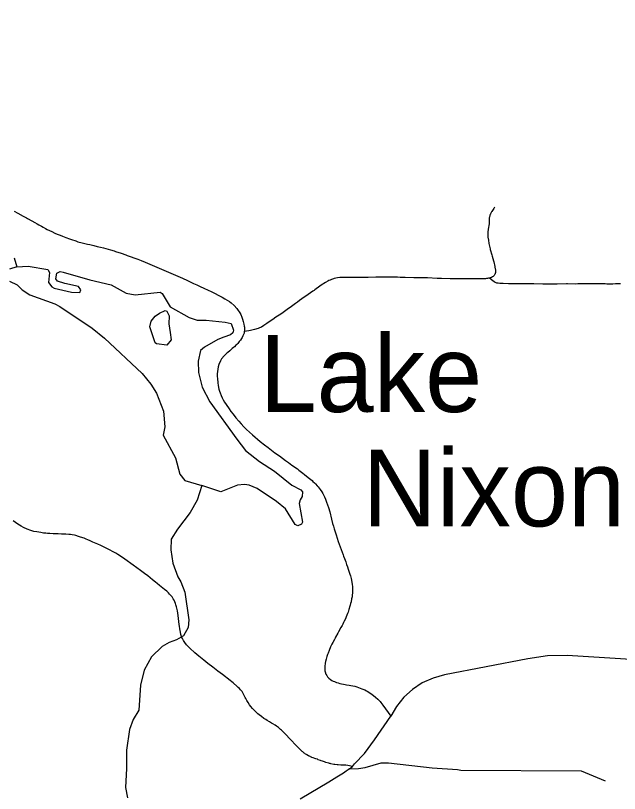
# Model space of a CAD drawing. Extents: x -19 to 366, y -4 to 359.
# Drawn here: x 145.88 to 146.509, y 188.692 to 189.502 of the extents above; entities that cross this region are included whole.
import ezdxf

# ---------------------------------------------------------------- set-up
doc = ezdxf.new("R2010")
doc.units = 0
for name, color, linetype in [('Level 31', 7, 'Continuous'), ('Level 32', 7, 'Continuous'), ('Level 35', 7, 'Continuous'), ('Level 60', 7, 'Continuous')]:
    doc.layers.add(name, color=color, linetype=linetype)

msp = doc.modelspace()

# ---------------------------------------------------------------- linework, layer by layer
at = {"layer": 'Level 31'}
for points in [[(145.87908, 189.29821), (145.8826, 189.29624), (145.8884, 189.29297), (145.8917, 189.2912), (145.89295, 189.29054), (145.8974, 189.28815), (145.90041, 189.28648), (145.90273, 189.28517), (145.90472, 189.2841), (145.90728, 189.2827), (145.90921, 189.28155), (145.91152, 189.28024), (145.9133, 189.27932), (145.91568, 189.27817), (145.91806, 189.27701), (145.92135, 189.27535), (145.92377, 189.27433), (145.92679, 189.27316), (145.92931, 189.27219), (145.93283, 189.27088), (145.93652, 189.26961), (145.93963, 189.26852), (145.94195, 189.26768), (145.94307, 189.26727), (145.94532, 189.26648), (145.94979, 189.26524), (145.95249, 189.26461), (145.9553, 189.26408), (145.95782, 189.2635), (145.96195, 189.26243), (145.96541, 189.26168), (145.96899, 189.2609), (145.97202, 189.26007), (145.97937, 189.25799), (145.98325, 189.25683), (145.98454, 189.25645), (145.9903, 189.25453), (145.99525, 189.25286), (145.99679, 189.25231), (146.00761, 189.24817), (146.01121, 189.24681), (146.01548, 189.24507), (146.0202, 189.24314), (146.02735, 189.24009), (146.05418, 189.22839), (146.05938, 189.22609), (146.06289, 189.22446), (146.06578, 189.223), (146.06911, 189.22148), (146.0725, 189.22002), (146.07641, 189.21827), (146.08085, 189.21614), (146.08393, 189.21457), (146.08684, 189.21312), (146.09266, 189.21025), (146.09562, 189.20868), (146.09827, 189.20717), (146.10073, 189.20575), (146.10321, 189.20419), (146.10505, 189.20284), (146.10803, 189.20011), (146.11082, 189.19689), (146.11159, 189.19589), (146.11394, 189.19243), (146.11489, 189.19057), (146.11602, 189.18778), (146.11667, 189.18581), (146.11738, 189.1835), (146.11796, 189.1806), (146.11854, 189.1787), (146.11881, 189.17751), (146.11891, 189.17448), (146.11864, 189.17301)], [(146.37394, 189.22861), (146.37361, 189.22853), (146.37279, 189.22839), (146.37189, 189.22822), (146.37081, 189.22808), (146.36965, 189.22801), (146.36241, 189.22792), (146.36011, 189.22788), (146.35836, 189.22784), (146.34979, 189.22774), (146.34659, 189.22774), (146.34346, 189.22775), (146.33622, 189.22781), (146.33311, 189.22785), (146.32401, 189.22811), (146.3195, 189.22828), (146.30947, 189.22875), (146.30774, 189.22879), (146.29824, 189.2289), (146.29523, 189.22895), (146.28627, 189.22924), (146.28421, 189.2293), (146.28087, 189.2294), (146.27831, 189.22947), (146.27603, 189.2295), (146.26341, 189.22963), (146.25985, 189.22964), (146.25803, 189.22961), (146.25571, 189.22955), (146.2475, 189.22927), (146.24499, 189.22926), (146.23554, 189.22933), (146.23244, 189.22933), (146.22533, 189.22938), (146.22464, 189.22937), (146.22303, 189.22936), (146.22183, 189.22932), (146.21908, 189.22914), (146.21823, 189.22906), (146.21573, 189.22877), (146.2138, 189.22849), (146.21234, 189.22815), (146.21159, 189.22793), (146.21046, 189.22757), (146.20946, 189.22723), (146.20798, 189.2266), (146.20677, 189.22607), (146.20562, 189.22547), (146.20318, 189.22406), (146.19865, 189.22112), (146.19716, 189.22013), (146.19579, 189.2192), (146.19336, 189.21741), (146.19223, 189.21655), (146.19125, 189.21583), (146.18991, 189.21484), (146.18253, 189.20972), (146.18095, 189.20868), (146.17618, 189.20525), (146.17404, 189.2037), (146.17205, 189.20226), (146.17043, 189.20102), (146.16626, 189.19801), (146.16449, 189.1968), (146.16178, 189.1949), (146.15892, 189.19285), (146.15654, 189.19115), (146.15162, 189.18781), (146.14839, 189.18563), (146.14669, 189.18451), (146.1421, 189.18137), (146.1391, 189.17934), (146.13655, 189.17767), (146.13435, 189.17667), (146.1329, 189.17621), (146.12907, 189.17508), (146.12505, 189.17421), (146.12324, 189.17376), (146.11864, 189.17301)], [(146.11864, 189.17301), (146.11831, 189.17139), (146.11772, 189.16983), (146.11698, 189.16832), (146.11622, 189.16687), (146.11557, 189.16566), (146.11464, 189.16414), (146.11318, 189.16243), (146.1117, 189.16053), (146.11082, 189.15958), (146.10995, 189.15874), (146.10827, 189.1572), (146.10732, 189.15633), (146.1061, 189.15524), (146.10342, 189.15291), (146.10151, 189.15128), (146.10054, 189.15045), (146.09904, 189.14905), (146.0975, 189.1475), (146.09498, 189.14442), (146.09372, 189.14236), (146.09212, 189.13875), (146.09146, 189.13621), (146.091, 189.13362), (146.09071, 189.13144), (146.09052, 189.12903), (146.09048, 189.12627), (146.09055, 189.12395), (146.09093, 189.11939), (146.09127, 189.11669), (146.09197, 189.11312), (146.09267, 189.11104), (146.09336, 189.10926), (146.09446, 189.10651), (146.09558, 189.10389), (146.09657, 189.10183), (146.09809, 189.09926), (146.09967, 189.09689), (146.10284, 189.09231), (146.10474, 189.08969), (146.10687, 189.08678), (146.10982, 189.08312), (146.11291, 189.07954), (146.11536, 189.0769), (146.11829, 189.07383), (146.12103, 189.07109), (146.1239, 189.06832), (146.12719, 189.06541), (146.13514, 189.05846), (146.13951, 189.05502), (146.14329, 189.05209), (146.15041, 189.04675), (146.1553, 189.04341), (146.16162, 189.03875), (146.16457, 189.03658), (146.16644, 189.03523), (146.16828, 189.03389), (146.17387, 189.02987), (146.17542, 189.0287), (146.17959, 189.02551), (146.18136, 189.02414), (146.18519, 189.02112), (146.1865, 189.02008), (146.1892, 189.01779), (146.1901, 189.01695), (146.19168, 189.01539), (146.19276, 189.01427), (146.19457, 189.01221), (146.1955, 189.01118), (146.19769, 189.00846), (146.19925, 189.0062), (146.20035, 189.00439), (146.20112, 189.00302), (146.20209, 189.00094), (146.20313, 188.99838), (146.20436, 188.99521), (146.20621, 188.98969), (146.20753, 188.98524), (146.20952, 188.97744), (146.21061, 188.97324), (146.21141, 188.97043), (146.21232, 188.96749), (146.21332, 188.96437), (146.21436, 188.96122), (146.21538, 188.95796), (146.21646, 188.95438), (146.21742, 188.95154), (146.21838, 188.94884), (146.21943, 188.94601), (146.22154, 188.94049), (146.22208, 188.93903), (146.22296, 188.93658), (146.22358, 188.93486), (146.22418, 188.93299), (146.22506, 188.93032), (146.22601, 188.92788), (146.22694, 188.92549), (146.22757, 188.92348), (146.22849, 188.9204), (146.22907, 188.91842)], [(146.22907, 188.91842), (146.22976, 188.91589), (146.23022, 188.91406), (146.23069, 188.91163), (146.23095, 188.90993), (146.23125, 188.90719), (146.23137, 188.90557), (146.23133, 188.90203), (146.23125, 188.9007), (146.23102, 188.89828), (146.23079, 188.89655), (146.23042, 188.89445), (146.2298, 188.89162), (146.22935, 188.8898), (146.22891, 188.88798), (146.22865, 188.88707), (146.22753, 188.88336), (146.22669, 188.88084), (146.22616, 188.87945), (146.22479, 188.876), (146.22386, 188.8738), (146.22268, 188.87131), (146.22199, 188.86988), (146.22114, 188.86821), (146.22047, 188.86694), (146.21921, 188.86462), (146.21683, 188.86038), (146.21607, 188.85899), (146.21375, 188.85472), (146.21315, 188.85365), (146.21238, 188.85231), (146.21065, 188.84916), (146.2098, 188.84754), (146.20933, 188.84655), (146.20851, 188.84481), (146.20688, 188.84076), (146.20583, 188.83791), (146.20537, 188.8366), (146.20467, 188.8345), (146.20388, 188.83177), (146.20326, 188.82935), (146.20293, 188.82772), (146.20275, 188.82665), (146.20253, 188.82525), (146.20241, 188.82398), (146.20231, 188.82237), (146.20236, 188.82077), (146.20249, 188.81965), (146.20271, 188.81864), (146.20363, 188.81618), (146.20448, 188.81469), (146.2054, 188.81346), (146.20679, 188.81193), (146.2084, 188.81059), (146.20987, 188.80964), (146.21107, 188.80894), (146.21249, 188.80839), (146.21469, 188.80763), (146.21622, 188.80712), (146.21827, 188.80655), (146.2238, 188.80546), (146.22521, 188.80521), (146.22778, 188.80479), (146.22961, 188.80445), (146.23168, 188.804), (146.23369, 188.80355), (146.23593, 188.80291), (146.23758, 188.80237), (146.23924, 188.80177), (146.24108, 188.80105), (146.24403, 188.79971), (146.24574, 188.79884), (146.24721, 188.79806), (146.24875, 188.79716), (146.25032, 188.79614), (146.25323, 188.79393), (146.25534, 188.79221), (146.25773, 188.79001), (146.26005, 188.78755), (146.26074, 188.78665), (146.26303, 188.78377), (146.27123, 188.77238)], [(147.20047, 188.71754), (147.19058, 188.72388), (147.18386, 188.72776), (147.17937, 188.72974), (147.17054, 188.73268), (147.12122, 188.74664), (147.02627, 188.77423), (146.91565, 188.79888), (146.80926, 188.81333), (146.45502, 188.83554), (146.43426, 188.83529), (146.41372, 188.83218), (146.32703, 188.81535), (146.31516, 188.81217), (146.30394, 188.80714), (146.29368, 188.80037), (146.28464, 188.79206), (146.27702, 188.7824), (146.27123, 188.77238)], [(146.22816, 188.71767), (146.23126, 188.72006), (146.23337, 188.72295), (146.24392, 188.73372), (146.25428, 188.74763), (146.27123, 188.77238)], [(146.22816, 188.71767), (146.2267, 188.71656), (146.22482, 188.7152), (146.22192, 188.71322), (146.21832, 188.7109), (146.21485, 188.70877), (146.20657, 188.70378), (146.17672, 188.68589)], [(146.22816, 188.71767), (146.23743, 188.71794), (146.24446, 188.7191), (146.26101, 188.72371), (146.26876, 188.72371), (146.31419, 188.71859), (146.34081, 188.71704), (146.34413, 188.71608)], [(146.34413, 188.71608), (146.46927, 188.71542), (146.49426, 188.70516)]]:
    msp.add_lwpolyline(points, dxfattribs=at)
at = {"layer": 'Level 32'}
for points in [[(146.37924, 189.30254), (146.37843, 189.3012), (146.37651, 189.29811), (146.3761, 189.2975), (146.37524, 189.29605), (146.37497, 189.29556), (146.37486, 189.29533), (146.37466, 189.2949), (146.37431, 189.29403), (146.3742, 189.29373), (146.37382, 189.29208), (146.37375, 189.29141), (146.3737, 189.2906), (146.37367, 189.28991), (146.37364, 189.28621), (146.37363, 189.28581), (146.37351, 189.28496), (146.37265, 189.27963), (146.37253, 189.27888), (146.37228, 189.27714), (146.37225, 189.27636), (146.37224, 189.27535), (146.37224, 189.27454), (146.37229, 189.27346), (146.37235, 189.27231), (146.3724, 189.27139), (146.37281, 189.26812), (146.37296, 189.26698), (146.37319, 189.26559), (146.37337, 189.26452), (146.37362, 189.26326), (146.37452, 189.25915), (146.37471, 189.25841), (146.37628, 189.25267), (146.37662, 189.25158), (146.3781, 189.24646), (146.37836, 189.24549), (146.37885, 189.24365), (146.37912, 189.24245), (146.37953, 189.24064), (146.37965, 189.23986), (146.38019, 189.2367), (146.38027, 189.23557), (146.38024, 189.23512), (146.3801, 189.23414), (146.38002, 189.23379), (146.37978, 189.23298), (146.37958, 189.23255), (146.37925, 189.23187), (146.3789, 189.2314), (146.37842, 189.23081), (146.37764, 189.23019), (146.37713, 189.22983), (146.37605, 189.22925), (146.37563, 189.22906), (146.37481, 189.2288), (146.37394, 189.22861)], [(146.51056, 189.22261), (146.5058, 189.22253), (146.50519, 189.22251), (146.50251, 189.22244), (146.50161, 189.22244), (146.49766, 189.22242), (146.49624, 189.22246), (146.49429, 189.2225), (146.49337, 189.22251), (146.4888, 189.22255), (146.48802, 189.22255), (146.48394, 189.22256), (146.48293, 189.22255), (146.47355, 189.22256), (146.47213, 189.22255), (146.46666, 189.22247), (146.46604, 189.22247), (146.46401, 189.22246), (146.45536, 189.22254), (146.45403, 189.22255), (146.44444, 189.22246), (146.44342, 189.22246), (146.43975, 189.22245), (146.43791, 189.22244), (146.43495, 189.2224), (146.43291, 189.22239), (146.43068, 189.22239), (146.42957, 189.2224), (146.42009, 189.22252), (146.41877, 189.22255), (146.40858, 189.22273), (146.40775, 189.22273), (146.39546, 189.22276), (146.3938, 189.22277), (146.38828, 189.22281), (146.38759, 189.22282), (146.38596, 189.22291), (146.38484, 189.223), (146.38292, 189.22316), (146.3823, 189.22321), (146.38149, 189.22337), (146.3802, 189.22386), (146.37981, 189.22405), (146.37865, 189.22472), (146.37836, 189.22493), (146.37747, 189.22563), (146.37715, 189.22591), (146.37684, 189.22612), (146.37662, 189.2263), (146.37394, 189.22861)], [(146.05111, 188.86613), (146.05094, 188.86786), (146.05054, 188.87107), (146.05016, 188.87404), (146.04974, 188.8772), (146.04905, 188.88207), (146.04844, 188.88482), (146.04809, 188.88623), (146.04743, 188.88847), (146.047, 188.88959), (146.04618, 188.89156), (146.04542, 188.89317), (146.04465, 188.89462), (146.04335, 188.89663), (146.04266, 188.89756), (146.04151, 188.89894), (146.04085, 188.89965), (146.03963, 188.90089), (146.03783, 188.90254), (146.03559, 188.90448), (146.03217, 188.90715), (146.03025, 188.90863), (146.02788, 188.91051), (146.02596, 188.91206), (146.02307, 188.91447), (146.02074, 188.91638), (146.018, 188.91855), (146.01473, 188.92102), (146.01066, 188.92396), (146.00664, 188.92688), (146.00296, 188.92956), (145.99427, 188.93594), (145.99173, 188.93768), (145.98707, 188.94075), (145.98499, 188.94209), (145.9826, 188.94339), (145.97762, 188.94599), (145.9746, 188.9475), (145.96933, 188.95), (145.96621, 188.95143), (145.961, 188.9538), (145.95817, 188.95504), (145.95577, 188.95608), (145.95378, 188.95689), (145.9517, 188.95768), (145.94794, 188.95899), (145.94581, 188.95969), (145.94314, 188.96042), (145.94166, 188.96077), (145.93932, 188.96121), (145.93761, 188.96147), (145.93602, 188.96165), (145.93284, 188.96191), (145.92828, 188.96212), (145.92463, 188.96229), (145.91949, 188.96245), (145.91607, 188.96261), (145.91382, 188.96275), (145.91192, 188.96292), (145.90938, 188.96316), (145.90662, 188.96357), (145.90452, 188.9639), (145.90257, 188.96423), (145.89959, 188.96484), (145.89644, 188.96572), (145.89239, 188.96718), (145.88877, 188.96885), (145.88634, 188.97021), (145.88455, 188.97125), (145.88288, 188.97236), (145.87795, 188.97577)], [(146.23126, 188.72006), (146.22649, 188.72108), (146.2244, 188.72138), (146.2221, 188.72154), (146.22025, 188.72152), (146.21902, 188.72155), (146.21631, 188.72171), (146.21527, 188.7218), (146.21282, 188.72212), (146.21177, 188.72227), (146.20884, 188.72289), (146.20803, 188.72306), (146.20727, 188.72326), (146.20669, 188.72342), (146.20368, 188.72427), (146.20289, 188.72451), (146.20196, 188.72481), (146.2, 188.72548), (146.19868, 188.72594), (146.19792, 188.72624), (146.19569, 188.72712), (146.19473, 188.7275), (146.19317, 188.72811), (146.19209, 188.7285), (146.19023, 188.72912), (146.18905, 188.72956), (146.18855, 188.72976), (146.18769, 188.73012), (146.18709, 188.73038), (146.18656, 188.73063), (146.18606, 188.73087), (146.18536, 188.73122), (146.1837, 188.73215), (146.18331, 188.73239), (146.18239, 188.73298), (146.18179, 188.7334), (146.18099, 188.73397), (146.18036, 188.73445), (146.17944, 188.7352), (146.17883, 188.73575), (146.17817, 188.73634), (146.17359, 188.74078), (146.17204, 188.74243), (146.16742, 188.74746), (146.16612, 188.74885), (146.16194, 188.7533), (146.16013, 188.75517), (146.15876, 188.75653), (146.15737, 188.75782), (146.15643, 188.75864), (146.15523, 188.75965), (146.15422, 188.76047), (146.15221, 188.76193), (146.15061, 188.763), (146.14841, 188.76443), (146.14709, 188.7652), (146.1447, 188.76664), (146.14255, 188.76795), (146.14115, 188.76882), (146.13908, 188.77016), (146.13637, 188.77211), (146.13416, 188.77379), (146.1328, 188.77487), (146.13137, 188.77614), (146.12912, 188.77832), (146.12707, 188.78055), (146.12544, 188.78254), (146.12411, 188.78427), (146.1226, 188.78655), (146.12128, 188.78872), (146.12013, 188.79088), (146.11952, 188.79203), (146.1175, 188.79621), (146.11629, 188.79797), (146.11471, 188.79996), (146.11344, 188.80138), (146.11239, 188.80246), (146.11132, 188.80343), (146.10697, 188.80719), (146.10558, 188.80831), (146.10394, 188.80958), (146.09596, 188.81566), (146.09111, 188.81946), (146.08593, 188.82333), (146.08067, 188.82742), (146.07657, 188.83065), (146.07118, 188.83497), (146.06724, 188.83833), (146.06203, 188.84323), (146.06003, 188.84515), (146.05839, 188.84686), (146.05657, 188.84915), (146.05528, 188.85113), (146.0541, 188.8533), (146.05365, 188.85421), (146.05297, 188.85638), (146.05264, 188.85763), (146.05208, 188.86004), (146.05146, 188.86321), (146.05111, 188.86613)]]:
    msp.add_lwpolyline(points, dxfattribs=at)
at = {"layer": 'Level 35'}
for points in [[(145.87881, 189.24974), (145.8817, 189.24045), (145.87393, 189.23776)], [(145.8817, 189.24045), (145.89365, 189.24088), (145.91415, 189.23755), (145.91568, 189.23451), (145.91459, 189.22407), (145.91802, 189.21953), (145.9205, 189.21821), (145.93854, 189.21411), (145.94746, 189.21377), (145.9482, 189.21624), (145.9461, 189.21983), (145.93186, 189.22281), (145.92407, 189.22525), (145.92235, 189.2279), (145.92346, 189.23379), (145.92687, 189.23532), (145.92991, 189.23495), (145.95765, 189.22672), (145.98006, 189.22169), (145.99565, 189.21302), (146.00495, 189.21135), (146.03113, 189.21412), (146.03322, 189.21242), (146.04144, 189.19859), (146.06122, 189.18748), (146.06939, 189.18466), (146.07906, 189.18489), (146.0988, 189.1827), (146.10507, 189.18121), (146.10738, 189.17438), (146.10682, 189.17172), (146.10436, 189.16943), (146.09716, 189.16694)], [(145.87398, 189.22542), (145.88216, 189.22146), (145.88711, 189.21636), (145.8951, 189.21127), (145.92133, 189.20188), (145.92665, 189.19887), (145.96014, 189.17642), (145.97308, 189.16622), (146.01214, 189.12917), (146.02129, 189.11801), (146.02702, 189.10873), (146.0345, 189.09016), (146.03571, 189.07384), (146.03423, 189.06491), (146.04685, 189.04142), (146.05148, 189.02454), (146.05663, 189.01792), (146.07449, 189.01268)], [(146.02028, 189.178), (146.02177, 189.18389), (146.02592, 189.18904), (146.03027, 189.19209), (146.03614, 189.19478), (146.03785, 189.19402), (146.04053, 189.18929), (146.04018, 189.18112), (146.04136, 189.17201)], [(146.04136, 189.17201), (146.04234, 189.16423), (146.038, 189.1589), (146.02718, 189.15999), (146.02566, 189.16132), (146.02028, 189.178)], [(146.09716, 189.16694), (146.09091, 189.16482), (146.0771, 189.15679), (146.07294, 189.15335), (146.07052, 189.14214), (146.07076, 189.13037), (146.07462, 189.11501), (146.08284, 189.09967), (146.11071, 189.06105), (146.11987, 189.04913), (146.13453, 189.03761), (146.14994, 189.02742), (146.16802, 189.01288), (146.17734, 189.00818), (146.17925, 189.0061), (146.17889, 189.00116), (146.17663, 188.99754), (146.17588, 188.99393), (146.17919, 188.97458), (146.17825, 188.97249), (146.17447, 188.97057), (146.17161, 188.97208), (146.16149, 188.98836), (146.15197, 188.99611), (146.13199, 189.0095), (146.12382, 189.01289), (146.11869, 189.01362), (146.11148, 189.01283), (146.09425, 189.00612), (146.07449, 189.01268)], [(146.07449, 189.01268), (146.06943, 188.99728), (146.06209, 188.98453), (146.04907, 188.96719), (146.04247, 188.95691), (146.04195, 188.94571), (146.0441, 188.93186), (146.04947, 188.91764), (146.05253, 188.91234), (146.05656, 188.90173), (146.06086, 188.87289), (146.06032, 188.86472), (146.05524, 188.85615), (146.04805, 188.85195), (146.04028, 188.84907), (146.03309, 188.84505), (146.02194, 188.83418), (146.01422, 188.82048), (146.01049, 188.8047), (146.0089, 188.77869), (146.00287, 188.76898), (145.99893, 188.75852), (145.99599, 188.73687), (145.99588, 188.71807), (145.99482, 188.69813), (145.99696, 188.68751)]]:
    msp.add_lwpolyline(points, dxfattribs=at)
at = {"layer": 'Level 60'}
for points in [[(154.11585, 1.87092), (153.9063, 10.48743), (153.69602, 19.10409), (153.48501, 27.72087), (153.27327, 36.3378), (153.0608, 44.95486), (152.84759, 53.57206), (152.63366, 62.1894), (152.419, 70.80688), (152.20362, 79.42449), (151.98751, 88.04225), (151.77068, 96.66014), (151.55312, 105.27817), (151.33484, 113.89634), (151.11584, 122.51465), (150.89612, 131.13311), (150.67568, 139.7517), (150.45452, 148.37043), (150.23264, 156.98931), (150.01005, 165.60832), (149.78674, 174.22748), (149.56272, 182.84677), (149.33799, 191.46621), (149.11254, 200.0858), (148.88638, 208.70552), (148.65952, 217.32539), (148.43194, 225.9454), (148.20366, 234.56555), (147.97466, 243.18584), (147.74497, 251.80628), (147.51457, 260.42687), (147.28346, 269.04759), (147.05165, 277.66846), (146.81914, 286.28948), (146.58593, 294.91064), (146.35202, 303.53194), (146.11742, 312.15339), (145.88211, 320.77499), (145.64611, 329.39673), (145.40941, 338.01861), (145.17202, 346.64065)], [(146.77834, 1.69699), (146.57878, 10.31313), (146.37852, 18.92942), (146.17757, 27.54584), (145.97591, 36.16241), (145.77356, 44.77911), (145.57052, 53.39596), (145.36679, 62.01295), (145.16236, 70.63008), (144.95724, 79.24735), (144.75142, 87.86477), (144.54492, 96.48232), (144.33773, 105.10002), (144.12986, 113.71787), (143.92129, 122.33585), (143.71204, 130.95398), (143.5021, 139.57225), (143.29148, 148.19067), (143.08018, 156.80923), (142.8682, 165.42794), (142.65553, 174.04679), (142.44218, 182.66579), (142.22816, 191.28493), (142.01345, 199.90421), (141.79807, 208.52365), (141.58202, 217.14322), (141.36528, 225.76295), (141.14788, 234.38282), (140.9298, 243.00284), (140.71105, 251.623), (140.49162, 260.24332), (140.27153, 268.86377), (140.05077, 277.48438), (139.82934, 286.10514), (139.60724, 294.72604), (139.38447, 303.34709), (139.16105, 311.96829), (138.93695, 320.58964), (138.7122, 329.21114), (138.48678, 337.83278), (138.2607, 346.45458)], [(0, 180.89994), (7.12284, 180.90436), (14.24566, 180.9176), (21.36847, 180.93968), (28.49124, 180.97058), (35.61397, 181.01031), (42.73664, 181.05888), (49.85925, 181.11627), (56.98178, 181.18249), (64.10422, 181.25754), (71.22656, 181.34142), (78.3488, 181.43413), (85.47091, 181.53567), (92.5929, 181.64603), (99.71474, 181.76523), (106.83643, 181.89325), (113.95795, 182.0301), (121.0793, 182.17578), (128.20046, 182.33029), (135.32143, 182.49362), (142.44218, 182.66579), (149.56272, 182.84677), (156.68303, 183.03659), (163.8031, 183.23523), (170.92291, 183.4427), (178.04247, 183.65899), (185.16175, 183.88411), (192.28074, 184.11805), (199.39944, 184.36082), (206.51784, 184.61242), (213.63591, 184.87283), (220.75366, 185.14207), (227.87107, 185.42014), (234.98813, 185.70702), (242.10483, 186.00273), (249.22115, 186.30726), (256.33709, 186.62061), (263.45264, 186.94279), (270.56779, 187.27378), (277.68251, 187.61359), (284.79682, 187.96222), (291.91068, 188.31967), (299.02409, 188.68594), (306.13705, 189.06103), (313.24954, 189.44494), (320.36154, 189.83766), (327.47305, 190.23919), (334.58406, 190.64954), (341.69455, 191.06871)]]:
    msp.add_spline(points, degree=3, dxfattribs=at)

# ---------------------------------------------------------------- texts
at = {"layer": 'Level 35'}
for s, p in [('Lake', (146.13444, 189.08918)), ('Nixon', (146.24169, 188.9701))]:
    msp.add_text(s, height=0.08, dxfattribs=at).set_placement(p)

doc.saveas('drawing.dxf')
